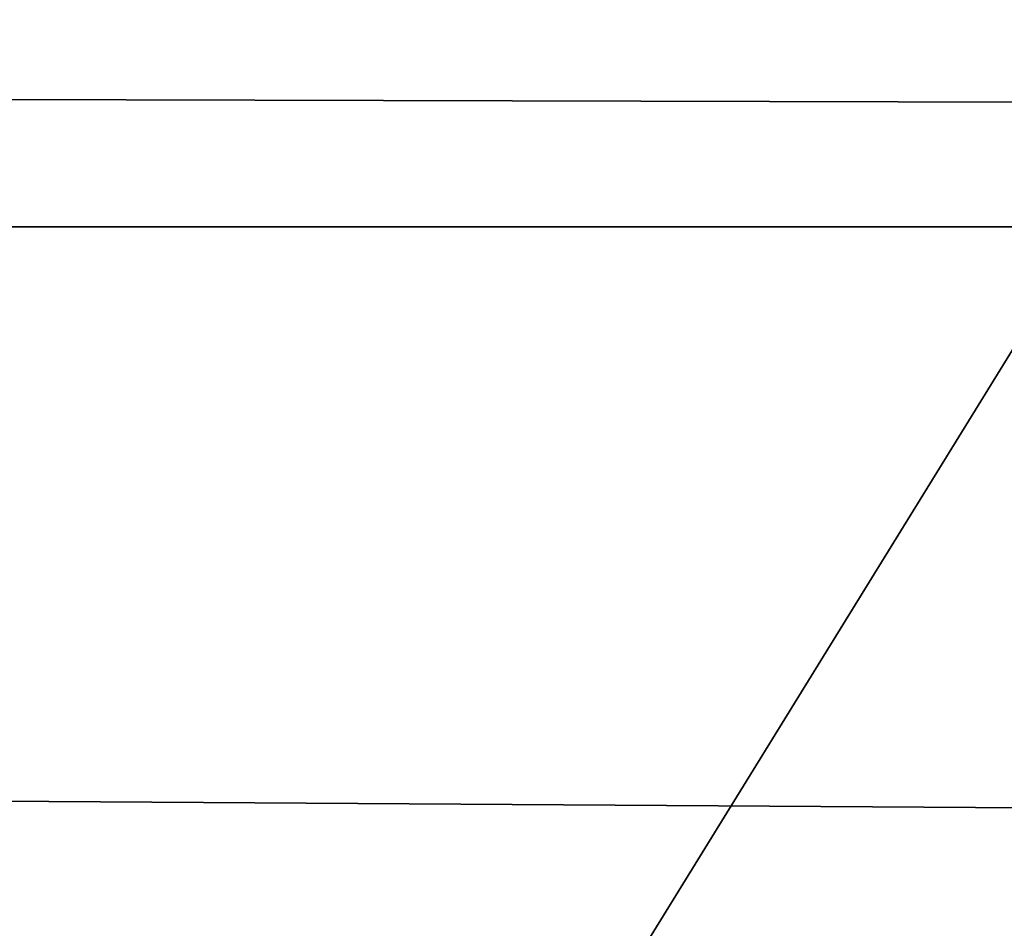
# Model space of a CAD drawing. Header units: millimetres. Extents: x -114 to 114, y -48 to 36.
# Tile 203 of 656: x -73.69 to -73.296, y -33.428 to -33.063. Entities that reach past the tile are written whole.
import ezdxf

# ---------------------------------------------------------------- set-up
doc = ezdxf.new("R2010")
doc.units = ezdxf.units.MM
doc.header["$LTSCALE"] = 65.185185
for name, color, linetype in [('1714', 7, 'CONTINUOUS'), ('1921', 7, 'CONTINUOUS'), ('2', 7, 'CONTINUOUS'), ('308', 7, 'CONTINUOUS'), ('315', 7, 'CONTINUOUS'), ('66', 7, 'CONTINUOUS')]:
    doc.layers.add(name, color=color, linetype=linetype)

msp = doc.modelspace()

# ---------------------------------------------------------------- linework, layer by layer
at = {"layer": '1714', "color": 7, "linetype": 'CONTINUOUS'}
for points in [[(-73.98366, -34.82163, 244.14184), (-73.6152, -34.39464, 244.32243), (-76.56765, -32.425, 241.90835), (-73.98366, -34.82163, 244.14184)], [(-73.6152, -34.39464, 244.32243), (-73.40561, -34.26223, 244.41429), (-76.56765, -32.425, 241.90835), (-73.6152, -34.39464, 244.32243)], [(-73.99535, -35.92753, 244.1357), (-76.56765, -32.425, 241.90835), (-72.81754, -39.8, 244.63295), (-73.99535, -35.92753, 244.1357)], [(-73.40561, -34.26223, 244.41429), (-72.92012, -34.02878, 244.5988), (-76.56765, -32.425, 241.90835), (-73.40561, -34.26223, 244.41429)], [(-72.92012, -34.02878, 244.5988), (-72.81755, -32.425, 244.63295), (-76.56765, -32.425, 241.90835), (-72.92012, -34.02878, 244.5988)], [(-72.81754, -39.8, 244.63295), (-76.56765, -32.425, 241.90835), (-76.56765, -39.8, 241.90835), (-72.81754, -39.8, 244.63295)]]:
    msp.add_3dface(points, dxfattribs=at)
at = {"layer": '1921', "color": 7, "linetype": 'CONTINUOUS'}
for points in [[(-73.52656, -33.575, 230.63779), (-76.56765, -32.425, 233.09164), (-72.81754, -32.425, 230.36705), (-73.52656, -33.575, 230.63779)], [(-76.56765, -32.425, 233.09164), (-73.52656, -33.575, 230.63779), (-76.56765, -39.8, 233.09165), (-76.56765, -32.425, 233.09164)], [(-72.23105, -33.575, 230.2025), (-73.52656, -33.575, 230.63779), (-72.81754, -32.425, 230.36705), (-72.23105, -33.575, 230.2025)]]:
    msp.add_3dface(points, dxfattribs=at)
at = {"layer": '2', "linetype": 'CONTINUOUS'}
for points in [[(-75.67238, -7.11916, 92.5), (-113, -35, 92.5), (-73.21929, -8.36907, 92.5), (-75.67238, -7.11916, 92.5)], [(-73.21929, -8.36907, 92.5), (-113, -35, 92.5), (-70.5, -8.79977, 92.5), (-73.21929, -8.36907, 92.5)], [(-113, -35, 92.5), (113, -35, 92.5), (-70.5, -8.79977, 92.5), (-113, -35, 92.5)]]:
    msp.add_3dface(points, dxfattribs=at)
at = {"layer": '308', "color": 7, "linetype": 'CONTINUOUS', "true_color": 0xe0f2ff}
for points in [[(-70.5, -30, 246.5), (-75, -30, 245.29423), (-70.5, -45.8, 246.5), (-70.5, -30, 246.5)], [(-70.5, -45.8, 246.5), (-75, -30, 245.29423), (-74.99891, -45.79976, 245.29486), (-70.5, -45.8, 246.5)], [(-75, -30, 229.70577), (-70.5, -30, 228.5), (-74.99949, -45.79976, 229.70548), (-75, -30, 229.70577)], [(-74.99949, -45.79976, 229.70548), (-70.5, -30, 228.5), (-70.5, -45.8, 228.5), (-74.99949, -45.79976, 229.70548)]]:
    msp.add_3dface(points, dxfattribs=at)
at = {"layer": '315', "color": 7, "linetype": 'CONTINUOUS', "true_color": 0xe0f2ff}
for points in [[(-70.5, -31, 229.75), (-75.05529, -31, 231.23008), (-70.5, -40.4725, 229.75), (-70.5, -31, 229.75)], [(-70.5, -40.4725, 229.75), (-75.05529, -31, 231.23008), (-72.07711, -40.44049, 229.91217), (-70.5, -40.4725, 229.75)], [(-72.07711, -40.44049, 229.91217), (-75.05529, -31, 231.23008), (-73.58871, -40.40719, 230.39209), (-72.07711, -40.44049, 229.91217)], [(-73.58871, -40.40719, 230.39209), (-75.05529, -31, 231.23008), (-74.87282, -40.37647, 231.10149), (-73.58871, -40.40719, 230.39209)], [(-75.05529, -31, 243.76992), (-70.5, -31, 245.25), (-75.00795, -40.07193, 243.80404), (-75.05529, -31, 243.76992)], [(-75.00795, -40.07193, 243.80404), (-70.5, -31, 245.25), (-72.89484, -40.02227, 244.8707), (-75.00795, -40.07193, 243.80404)]]:
    msp.add_3dface(points, dxfattribs=at)
at = {"layer": '66', "linetype": 'CONTINUOUS'}
for points in [[(-110.5, -33, 80.5), (-54, -33, 80.5), (-54, -33.14645, 80.14645), (-110.5, -33, 80.5)], [(-110.5, -33.14645, 80.14645), (-110.5, -33, 80.5), (-54, -33.14645, 80.14645), (-110.5, -33.14645, 80.14645)], [(-54, -33.5, 80), (-110.5, -33.5, 80), (-110.5, -33.14645, 80.14645), (-54, -33.5, 80)], [(-54, -33.5, 80), (-110.5, -33.14645, 80.14645), (-54, -33.14645, 80.14645), (-54, -33.5, 80)]]:
    msp.add_3dface(points, dxfattribs=at)

doc.saveas('drawing.dxf')
